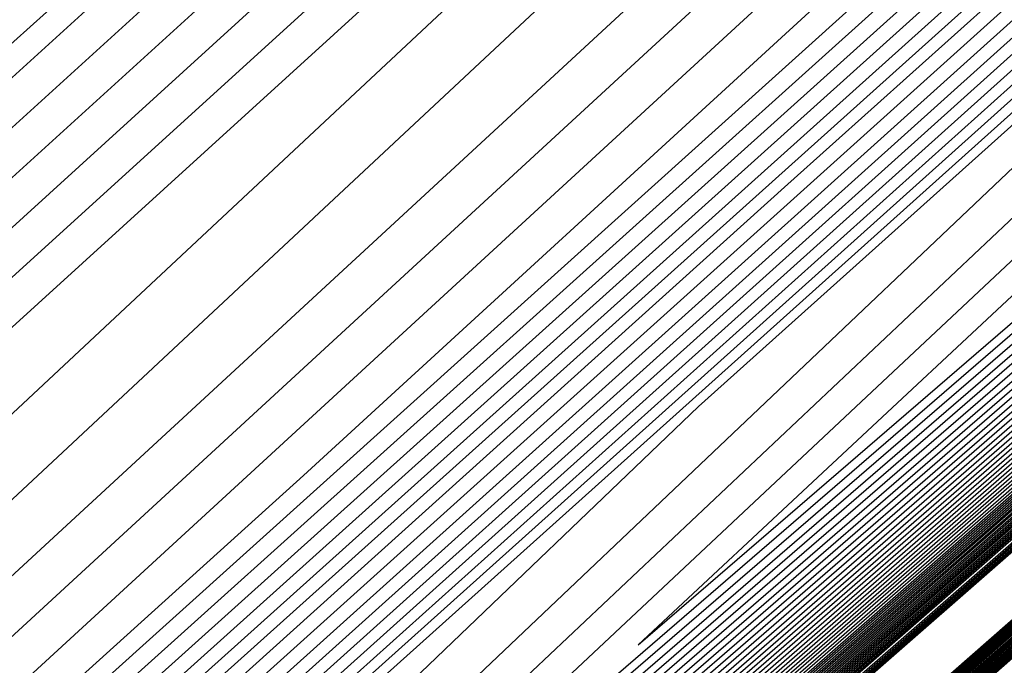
# Model space of a CAD drawing. Extents: x 3249832 to 3255657, y 13789405 to 13793316.
# Tile 740 of 1056: x 3253206.154 to 3253206.827, y 13791256.11 to 13791256.55. Entities that reach past the tile are written whole.
import ezdxf

# ---------------------------------------------------------------- set-up
doc = ezdxf.new("R2010")
doc.units = 0
doc.header["$LTSCALE"] = 100
doc.header["$MEASUREMENT"] = 0
for name, color, linetype in [('GRATIO_03231_CON', 1, 'CONTINUOUS'), ('GRATIO_0323_ICON', 1, 'CONTINUOUS'), ('TARGETS_EAST', 7, 'CONTINUOUS')]:
    doc.layers.add(name, color=color, linetype=linetype)

# ---------------------------------------------------------------- blocks, each defined once
blk = doc.blocks.new('Gratio_032316_contours')
at = {"layer": 'GRATIO_03231_CON', "color": 1, "linetype": 'Continuous', "flags": 128}
for points in [[(3253179.55027, 13791232.39503), (3253186.87441, 13791238.77001), (3253201.4775, 13791251.51898), (3253219.20823, 13791267.00714), (3253234.45763, 13791280.32933), (3253243.00028, 13791287.79153), (3253246.14511, 13791290.5444), (3253246.5846, 13791290.94974), (3253247.02187, 13791291.379), (3253250.20254, 13791294.24212), (3253258.88285, 13791301.95866), (3253274.44262, 13791315.73867), (3253292.7559, 13791331.95413), (3253308.32028, 13791345.76753)], [(3253180.16544, 13791232.93802), (3253187.28488, 13791239.13155), (3253201.72516, 13791251.73678), (3253219.33902, 13791267.12228), (3253234.51314, 13791280.37862), (3253243.01644, 13791287.80647), (3253246.14668, 13791290.54676), (3253246.58389, 13791290.95054), (3253247.01645, 13791291.37639), (3253250.16633, 13791294.21318), (3253258.7639, 13791301.85732), (3253274.17605, 13791315.50724), (3253292.31584, 13791331.56933), (3253307.73285, 13791345.25198)], [(3253180.78061, 13791233.481), (3253187.69534, 13791239.49309), (3253201.97282, 13791251.95458), (3253219.46981, 13791267.23741), (3253234.56866, 13791280.42791), (3253243.03259, 13791287.8214), (3253246.14825, 13791290.54912), (3253246.58317, 13791290.95133), (3253247.01103, 13791291.37378), (3253250.13013, 13791294.18424), (3253258.64495, 13791301.75599), (3253273.90947, 13791315.27582), (3253291.87577, 13791331.18453), (3253307.14542, 13791344.73643)], [(3253181.39578, 13791234.02399), (3253188.1058, 13791239.85463), (3253202.22048, 13791252.17237), (3253219.6006, 13791267.35254), (3253234.62418, 13791280.4772), (3253243.04874, 13791287.83633), (3253246.14982, 13791290.55149), (3253246.58246, 13791290.95213), (3253247.00561, 13791291.37117), (3253250.09393, 13791294.15529), (3253258.526, 13791301.65465), (3253273.6429, 13791315.0444), (3253291.4357, 13791330.79973), (3253306.55799, 13791344.22088)], [(3253182.62612, 13791235.10996), (3253188.92672, 13791240.5777), (3253202.71581, 13791252.60797), (3253219.86218, 13791267.58281), (3253234.73522, 13791280.57579), (3253243.08105, 13791287.8662), (3253246.15297, 13791290.55621), (3253246.58103, 13791290.95372), (3253246.99477, 13791291.36594), (3253250.02153, 13791294.09741), (3253258.2881, 13791301.45198), (3253273.10975, 13791314.58156), (3253290.55557, 13791330.03014), (3253305.38313, 13791343.18978)], [(3253183.24129, 13791235.65295), (3253189.33718, 13791240.93924), (3253202.96347, 13791252.82577), (3253219.99297, 13791267.69794), (3253234.79073, 13791280.62508), (3253243.0972, 13791287.88113), (3253246.15454, 13791290.55858), (3253246.58032, 13791290.95452), (3253246.98935, 13791291.36333), (3253249.98532, 13791294.06847), (3253258.16915, 13791301.35065), (3253272.84317, 13791314.35013), (3253290.11551, 13791329.64534), (3253304.7957, 13791342.67423)], [(3253189.74764, 13791241.30078), (3253203.21113, 13791253.04357), (3253220.12376, 13791267.81308), (3253234.84625, 13791280.67437), (3253243.11336, 13791287.89607), (3253246.15611, 13791290.56094), (3253246.57961, 13791290.95531), (3253246.98393, 13791291.36072), (3253249.94912, 13791294.03953), (3253258.05019, 13791301.24931), (3253272.5766, 13791314.11871), (3253289.67544, 13791329.26055), (3253304.20827, 13791342.15868)], [(3253190.1581, 13791241.66232), (3253203.45879, 13791253.26136), (3253220.25455, 13791267.92821), (3253234.90177, 13791280.72366), (3253243.12951, 13791287.911), (3253246.15768, 13791290.5633), (3253246.57889, 13791290.95611), (3253246.97851, 13791291.35811), (3253249.91292, 13791294.01058), (3253257.93124, 13791301.14798), (3253272.31002, 13791313.88729), (3253289.23538, 13791328.87575), (3253303.62084, 13791341.64313)], [(3253190.97902, 13791242.38539), (3253203.95411, 13791253.69696), (3253220.51613, 13791268.15847), (3253235.01281, 13791280.82224), (3253243.16182, 13791287.94087), (3253246.16082, 13791290.56803), (3253246.57747, 13791290.9577), (3253246.96767, 13791291.35288), (3253249.84051, 13791293.9527), (3253257.69334, 13791300.94531), (3253271.77687, 13791313.42445), (3253288.35525, 13791328.10615), (3253302.44598, 13791340.61203)], [(3253191.38948, 13791242.74693), (3253204.20177, 13791253.91476), (3253220.64692, 13791268.27361), (3253235.06832, 13791280.87154), (3253243.17797, 13791287.9558), (3253246.1624, 13791290.57039), (3253246.57675, 13791290.9585), (3253246.96225, 13791291.35027), (3253249.80431, 13791293.92376), (3253257.57439, 13791300.84397), (3253271.51029, 13791313.19303), (3253287.91518, 13791327.72135), (3253301.85855, 13791340.09648)], [(3253191.79994, 13791243.10847), (3253204.44943, 13791254.13256), (3253220.77772, 13791268.38874), (3253235.12384, 13791280.92083), (3253243.19412, 13791287.97073), (3253246.16397, 13791290.57276), (3253246.57604, 13791290.95929), (3253246.95683, 13791291.34766), (3253249.76811, 13791293.89481), (3253257.45544, 13791300.74264), (3253271.24372, 13791312.9616), (3253287.47511, 13791327.33655), (3253301.27112, 13791339.58093)], [(3253192.2104, 13791243.47001), (3253204.69709, 13791254.35035), (3253220.90851, 13791268.50387), (3253235.17936, 13791280.97012), (3253243.21028, 13791287.98567), (3253246.16554, 13791290.57512), (3253246.57533, 13791290.96009), (3253246.95142, 13791291.34505), (3253249.73191, 13791293.86587), (3253257.33649, 13791300.6413), (3253270.97714, 13791312.73018), (3253287.03505, 13791326.95176), (3253300.68369, 13791339.06538)], [(3253193.03132, 13791244.19308), (3253205.19242, 13791254.78595), (3253221.17009, 13791268.73414), (3253235.29039, 13791281.0687), (3253243.24258, 13791288.01553), (3253246.16868, 13791290.57985), (3253246.5739, 13791290.96168), (3253246.94058, 13791291.33982), (3253249.6595, 13791293.80799), (3253257.09858, 13791300.43863), (3253270.44399, 13791312.26734), (3253286.15492, 13791326.18216), (3253299.50883, 13791338.03428)], [(3253193.44178, 13791244.55462), (3253205.44008, 13791255.00375), (3253221.30088, 13791268.84927), (3253235.34591, 13791281.11799), (3253243.25874, 13791288.03047), (3253246.17025, 13791290.58221), (3253246.57319, 13791290.96248), (3253246.93516, 13791291.33721), (3253249.6233, 13791293.77904), (3253256.97963, 13791300.3373), (3253270.17741, 13791312.03592), (3253285.71485, 13791325.79737), (3253298.92139, 13791337.51873)], [(3253298.80742, 13791337.79716), (3253285.48914, 13791326.21094), (3253269.82603, 13791312.54576), (3253256.51484, 13791300.91844), (3253256.51484, 13791300.91844), (3253249.07744, 13791294.41826), (3253246.33616, 13791292.02439), (3253245.93848, 13791291.68845), (3253245.92446, 13791291.70292), (3253245.90472, 13791291.72362), (3253245.8825, 13791291.74721), (3253245.56164, 13791291.50512), (3253243.4484, 13791289.66779), (3253237.74963, 13791284.64041), (3253227.57028, 13791275.62249), (3253215.60764, 13791264.99074), (3253205.45708, 13791255.91616), (3253199.69949, 13791250.68018)], [(3253193.85224, 13791244.91616), (3253205.68774, 13791255.22155), (3253221.43167, 13791268.9644), (3253235.40143, 13791281.16728), (3253243.27489, 13791288.0454), (3253246.17182, 13791290.58457), (3253246.57247, 13791290.96327), (3253246.92974, 13791291.3346), (3253249.5871, 13791293.7501), (3253256.86068, 13791300.23596), (3253269.91084, 13791311.8045), (3253285.27479, 13791325.41257), (3253298.33396, 13791337.00318)], [(3253298.22127, 13791337.2785), (3253285.05159, 13791325.82153), (3253269.56337, 13791312.30864), (3253256.40107, 13791300.81058), (3253256.40107, 13791300.81058), (3253249.04736, 13791294.38206), (3253246.33767, 13791292.01371), (3253245.94565, 13791291.68012), (3253245.93311, 13791291.69298), (3253245.91465, 13791291.71232), (3253245.89306, 13791291.73529), (3253245.57879, 13791291.49971), (3253243.51305, 13791289.70627), (3253237.94468, 13791284.79639), (3253227.99977, 13791275.98755), (3253216.31321, 13791265.60168), (3253206.39709, 13791256.73676), (3253200.76501, 13791251.61507)], [(3253194.2627, 13791245.2777), (3253205.9354, 13791255.43934), (3253221.56246, 13791269.07954), (3253235.45695, 13791281.21658), (3253243.29104, 13791288.06033), (3253246.17339, 13791290.58694), (3253246.57176, 13791290.96407), (3253246.92432, 13791291.33198), (3253249.55089, 13791293.72116), (3253256.74173, 13791300.13463), (3253269.64426, 13791311.57307), (3253284.83472, 13791325.02777), (3253297.74653, 13791336.48763)], [(3253297.63511, 13791336.75984), (3253284.61405, 13791325.43211), (3253269.30072, 13791312.07152), (3253256.28731, 13791300.70272), (3253256.28731, 13791300.70272), (3253249.01729, 13791294.34586), (3253246.33918, 13791292.00303), (3253245.95282, 13791291.67179), (3253245.94176, 13791291.68304), (3253245.92458, 13791291.70103), (3253245.90361, 13791291.72336), (3253245.59595, 13791291.49429), (3253243.5777, 13791289.74475), (3253238.13974, 13791284.95236), (3253228.42926, 13791276.35261), (3253217.01877, 13791266.21261), (3253207.33709, 13791257.55737), (3253201.83053, 13791252.54996)], [(3253195.08362, 13791246.00077), (3253206.43072, 13791255.87494), (3253221.82404, 13791269.3098), (3253235.56798, 13791281.31516), (3253243.32335, 13791288.0902), (3253246.17654, 13791290.59166), (3253246.57033, 13791290.96566), (3253246.91348, 13791291.32676), (3253249.47849, 13791293.66327), (3253256.50383, 13791299.93196), (3253269.11111, 13791311.11023), (3253283.95459, 13791324.25817), (3253296.57167, 13791335.45653)], [(3253296.46279, 13791335.72253), (3253283.73895, 13791324.65329), (3253268.77541, 13791311.59727), (3253256.05979, 13791300.487), (3253256.05979, 13791300.487), (3253248.95714, 13791294.27347), (3253246.3422, 13791291.98168), (3253245.96716, 13791291.65513), (3253245.95906, 13791291.66315), (3253245.94444, 13791291.67844), (3253245.92473, 13791291.69951), (3253245.63026, 13791291.48345), (3253243.707, 13791289.82171), (3253238.52984, 13791285.2643), (3253229.28824, 13791277.08273), (3253218.4299, 13791267.43449), (3253209.21711, 13791259.19857), (3253203.96156, 13791254.41974), (3253201.17274, 13791251.80591)], [(3253195.49408, 13791246.36231), (3253206.67838, 13791256.09274), (3253221.95483, 13791269.42494), (3253235.6235, 13791281.36445), (3253243.3395, 13791288.10513), (3253246.17811, 13791290.59402), (3253246.56962, 13791290.96646), (3253246.90806, 13791291.32415), (3253249.44229, 13791293.63433), (3253256.38488, 13791299.83062), (3253268.84454, 13791310.87881), (3253283.51452, 13791323.87338), (3253295.98424, 13791334.94098)], [(3253295.87663, 13791335.20388), (3253283.3014, 13791324.26387), (3253268.51275, 13791311.36015), (3253255.94603, 13791300.37914), (3253255.94603, 13791300.37914), (3253248.92653, 13791294.23785), (3253246.33944, 13791291.97568), (3253245.95993, 13791291.66258), (3253245.67105, 13791291.45355), (3253243.78755, 13791289.84359), (3253238.73212, 13791285.41271), (3253229.71987, 13791277.44555), (3253219.13574, 13791268.04515), (3253210.15712, 13791260.01917), (3253205.02708, 13791255.35463), (3253202.25149, 13791252.75594), (3253199.40186, 13791250.10686)], [(3253195.90454, 13791246.72385), (3253206.92604, 13791256.31054), (3253222.08562, 13791269.54007), (3253235.67902, 13791281.41374), (3253243.35566, 13791288.12007), (3253246.17968, 13791290.59639), (3253246.56891, 13791290.96725), (3253246.90264, 13791291.32154), (3253249.40609, 13791293.60539), (3253256.26593, 13791299.72929), (3253268.57796, 13791310.64739), (3253283.07446, 13791323.48858), (3253295.39681, 13791334.42543)], [(3253295.29047, 13791334.68522), (3253282.86386, 13791323.87446), (3253268.2501, 13791311.12303), (3253255.83226, 13791300.27128), (3253255.83226, 13791300.27128), (3253248.89643, 13791294.20168), (3253246.34073, 13791291.96524), (3253245.96634, 13791291.65508), (3253245.68492, 13791291.45158), (3253243.85017, 13791289.8842), (3253238.92627, 13791285.56963), (3253230.14909, 13791277.81089), (3253219.84127, 13791268.65612), (3253211.09712, 13791260.83977), (3253206.0926, 13791256.28952), (3253203.33023, 13791253.70596), (3253200.39417, 13791250.98293)], [(3253196.31501, 13791247.08539), (3253207.1737, 13791256.52833), (3253222.21641, 13791269.6552), (3253235.73454, 13791281.46303), (3253243.37181, 13791288.135), (3253246.18125, 13791290.59875), (3253246.56819, 13791290.96805), (3253246.89722, 13791291.31892), (3253249.36988, 13791293.57645), (3253256.14697, 13791299.62795), (3253268.31138, 13791310.41597), (3253282.63439, 13791323.10378), (3253294.80938, 13791333.90988)], [(3253294.70431, 13791334.16656), (3253282.42631, 13791323.48505), (3253267.98745, 13791310.88591), (3253255.7185, 13791300.16342), (3253255.7185, 13791300.16342), (3253248.86632, 13791294.16552), (3253246.34201, 13791291.95481), (3253245.97275, 13791291.64758), (3253245.6988, 13791291.44962), (3253243.91279, 13791289.92481), (3253239.12041, 13791285.72655), (3253230.57831, 13791278.17623), (3253220.5468, 13791269.26709), (3253212.03713, 13791261.66037), (3253207.15812, 13791257.22441), (3253204.40898, 13791254.65598), (3253201.38649, 13791251.85899)], [(3253197.13593, 13791247.80846), (3253207.66903, 13791256.96393), (3253222.47799, 13791269.88547), (3253235.84557, 13791281.56162), (3253243.40412, 13791288.16487), (3253246.18439, 13791290.60348), (3253246.56677, 13791290.96964), (3253246.88638, 13791291.3137), (3253249.29748, 13791293.51856), (3253255.90907, 13791299.42528), (3253267.77823, 13791309.95312), (3253281.75426, 13791322.33419), (3253293.63452, 13791332.87878)], [(3253293.53199, 13791333.12925), (3253281.55121, 13791322.70622), (3253267.46214, 13791310.41166), (3253255.49098, 13791299.9477), (3253255.49098, 13791299.9477), (3253248.80612, 13791294.09318), (3253246.34458, 13791291.93395), (3253245.98558, 13791291.63258), (3253245.72656, 13791291.44569), (3253244.03802, 13791290.00603), (3253239.5087, 13791286.04039), (3253231.43675, 13791278.90691), (3253221.95787, 13791270.48904), (3253213.91715, 13791263.30158), (3253209.28916, 13791259.09418), (3253206.56647, 13791256.55602), (3253203.37112, 13791253.61112), (3253198.43501, 13791249.15506)], [(3253197.54639, 13791248.17), (3253207.91669, 13791257.18173), (3253222.60878, 13791270.0006), (3253235.90109, 13791281.61091), (3253243.42027, 13791288.1798), (3253246.18596, 13791290.60584), (3253246.56605, 13791290.97044), (3253246.88096, 13791291.31109), (3253249.26128, 13791293.48962), (3253255.79012, 13791299.32395), (3253267.51166, 13791309.7217), (3253281.31419, 13791321.94939), (3253293.04709, 13791332.36323), (3253299.24948, 13791337.92415)], [(3253299.21969, 13791338.01181), (3253292.94584, 13791332.61059), (3253281.11367, 13791322.3168), (3253267.19948, 13791310.17454), (3253255.37722, 13791299.83984), (3253255.37722, 13791299.83983), (3253248.77601, 13791294.05701), (3253246.34587, 13791291.92352), (3253245.99199, 13791291.62508), (3253245.74044, 13791291.44372), (3253244.10063, 13791290.04663), (3253239.70285, 13791286.19731), (3253231.86597, 13791279.27225), (3253222.6634, 13791271.10001), (3253214.85715, 13791264.12218), (3253210.35468, 13791260.02907), (3253207.64522, 13791257.50604), (3253204.36344, 13791254.48718), (3253199.25939, 13791249.88337)], [(3253197.95685, 13791248.53154), (3253208.16435, 13791257.39953), (3253222.73957, 13791270.11573), (3253235.95661, 13791281.6602), (3253243.43643, 13791288.19473), (3253246.18754, 13791290.6082), (3253246.56534, 13791290.97123), (3253246.87554, 13791291.30847), (3253249.22507, 13791293.46068), (3253255.67117, 13791299.22261), (3253267.24508, 13791309.49028), (3253280.87413, 13791321.56459), (3253292.45966, 13791331.84768), (3253298.58416, 13791337.33876)], [(3253298.55474, 13791337.42533), (3253292.35968, 13791332.09194), (3253280.67612, 13791321.92739), (3253266.93683, 13791309.93742), (3253255.26346, 13791299.73197), (3253255.26346, 13791299.73197), (3253248.74591, 13791294.02084), (3253246.34715, 13791291.91308), (3253245.99841, 13791291.61758), (3253245.75432, 13791291.44175), (3253244.16325, 13791290.08724), (3253239.89699, 13791286.35423), (3253232.29519, 13791279.63759), (3253223.36893, 13791271.71098), (3253215.79716, 13791264.94278), (3253211.4202, 13791260.96396), (3253208.72397, 13791258.45606), (3253205.35575, 13791255.36324), (3253200.08377, 13791250.61169)], [(3253198.36731, 13791248.89308), (3253208.41201, 13791257.61732), (3253222.87037, 13791270.23087), (3253236.01213, 13791281.70949), (3253243.45258, 13791288.20967), (3253246.18911, 13791290.61057), (3253246.56463, 13791290.97203), (3253246.87012, 13791291.30586), (3253249.18887, 13791293.43173), (3253255.55222, 13791299.12128), (3253266.9785, 13791309.25886), (3253280.43407, 13791321.17979), (3253291.87223, 13791331.33213), (3253297.91884, 13791336.75338)], [(3253297.8898, 13791336.83884), (3253291.77352, 13791331.57328), (3253280.23857, 13791321.53798), (3253266.67418, 13791309.70029), (3253255.14969, 13791299.62411), (3253255.14969, 13791299.62411), (3253248.71581, 13791293.98467), (3253246.34844, 13791291.90265), (3253246.00482, 13791291.61008), (3253245.7682, 13791291.43979), (3253244.22587, 13791290.12785), (3253240.09114, 13791286.51115), (3253232.72441, 13791280.00293), (3253224.07447, 13791272.32196), (3253216.73717, 13791265.76338), (3253212.48572, 13791261.89885), (3253209.80272, 13791259.40608), (3253206.34807, 13791256.23931), (3253200.90814, 13791251.34)], [(3253199.18823, 13791249.61615), (3253208.90733, 13791258.05292), (3253223.13195, 13791270.46113), (3253236.12316, 13791281.80807), (3253243.48489, 13791288.23953), (3253246.19225, 13791290.61529), (3253246.5632, 13791290.97362), (3253246.85928, 13791291.30064), (3253249.11647, 13791293.37385), (3253255.31432, 13791298.91861), (3253266.44535, 13791308.79601), (3253279.55394, 13791320.4102), (3253290.69737, 13791330.30103), (3253296.5882, 13791335.58261)], [(3253296.5599, 13791335.66587), (3253290.6012, 13791330.53597), (3253279.36346, 13791320.75917), (3253266.14871, 13791309.22624), (3253254.92163, 13791299.40902), (3253254.92163, 13791299.40903), (3253248.65441, 13791293.91375), (3253246.34916, 13791291.88397), (3253246.0155, 13791291.59761), (3253245.79411, 13791291.43804), (3253244.34991, 13791290.21048), (3253240.47889, 13791286.82562), (3253233.5827, 13791280.7338), (3253225.48551, 13791273.54393), (3253218.61718, 13791267.40458), (3253214.61676, 13791263.76863), (3253211.96021, 13791261.30613), (3253208.3327, 13791257.99143), (3253202.5569, 13791252.79662), (3253198.00539, 13791248.68464)], [(3253199.59869, 13791249.97769), (3253209.15499, 13791258.27072), (3253223.26274, 13791270.57626), (3253236.17868, 13791281.85736), (3253243.50104, 13791288.25447), (3253246.19382, 13791290.61766), (3253246.56249, 13791290.97442), (3253246.85386, 13791291.29803), (3253249.08026, 13791293.34491), (3253255.19536, 13791298.81727), (3253266.17878, 13791308.56459), (3253279.11387, 13791320.0254), (3253290.10994, 13791329.78548), (3253295.92288, 13791334.99723)], [(3253295.89496, 13791335.07939), (3253290.01504, 13791330.01731), (3253278.92589, 13791320.36978), (3253265.8859, 13791308.9893), (3253254.80734, 13791299.30179), (3253254.80734, 13791299.30179), (3253248.62314, 13791293.87896), (3253246.34863, 13791291.87568), (3253246.01981, 13791291.5926), (3253245.80618, 13791291.43822), (3253244.41135, 13791290.25247), (3253240.67251, 13791286.98316), (3253234.01176, 13791281.09932), (3253226.19103, 13791274.15492), (3253219.55719, 13791268.22518), (3253215.68228, 13791264.70352), (3253213.03896, 13791262.25615), (3253209.32502, 13791258.8675), (3253203.38128, 13791253.52494), (3253198.62056, 13791249.22763)], [(3253200.00915, 13791250.33923), (3253209.40265, 13791258.48852), (3253223.39353, 13791270.6914), (3253236.2342, 13791281.90666), (3253243.51719, 13791288.2694), (3253246.19539, 13791290.62002), (3253246.56177, 13791290.97521), (3253246.84844, 13791291.29541), (3253249.04406, 13791293.31596), (3253255.07641, 13791298.71594), (3253265.9122, 13791308.33317), (3253278.6738, 13791319.6406), (3253289.52251, 13791329.26993), (3253295.25756, 13791334.41184)], [(3253295.23001, 13791334.4929), (3253289.42888, 13791329.49866), (3253278.48833, 13791319.98039), (3253265.62309, 13791308.75236), (3253254.69306, 13791299.19455), (3253254.69306, 13791299.19455), (3253248.59186, 13791293.84417), (3253246.34811, 13791291.86739), (3253246.02412, 13791291.58759), (3253245.81824, 13791291.43839), (3253244.4728, 13791290.29446), (3253240.86613, 13791287.1407), (3253234.44083, 13791281.46484), (3253226.89654, 13791274.76592), (3253220.4972, 13791269.04579), (3253216.7478, 13791265.63841), (3253214.1177, 13791263.20617), (3253210.31733, 13791259.74356), (3253204.20565, 13791254.25325), (3253199.23573, 13791249.77062)], [(3253200.41961, 13791250.70077), (3253209.65031, 13791258.70631), (3253223.52432, 13791270.80653), (3253236.28972, 13791281.95595), (3253243.53335, 13791288.28434), (3253246.19696, 13791290.62238), (3253246.56106, 13791290.97601), (3253246.84302, 13791291.2928), (3253249.00786, 13791293.28702), (3253254.95746, 13791298.6146), (3253265.64563, 13791308.10175), (3253278.23374, 13791319.25581), (3253288.93508, 13791328.75438), (3253294.59224, 13791333.82646)], [(3253294.56507, 13791333.90642), (3253288.84272, 13791328.98), (3253278.05076, 13791319.591), (3253265.36028, 13791308.51542), (3253254.57877, 13791299.08731), (3253254.57877, 13791299.08731), (3253248.56059, 13791293.80939), (3253246.34758, 13791291.8591), (3253246.02843, 13791291.58257), (3253245.83031, 13791291.43857), (3253244.53425, 13791290.33645), (3253241.05975, 13791287.29824), (3253234.86989, 13791281.83037), (3253227.60205, 13791275.37691), (3253221.43721, 13791269.86639), (3253217.81332, 13791266.5733), (3253215.19645, 13791264.15619), (3253211.30965, 13791260.61962), (3253205.03003, 13791254.98156), (3253199.8509, 13791250.3136)], [(3253201.24053, 13791251.42384), (3253210.14563, 13791259.14191), (3253223.7859, 13791271.0368), (3253236.40075, 13791282.05453), (3253243.56565, 13791288.3142), (3253246.20011, 13791290.62711), (3253246.55963, 13791290.9776), (3253246.83219, 13791291.28758), (3253248.93546, 13791293.22914), (3253254.71956, 13791298.41193), (3253265.11248, 13791307.63891), (3253277.35361, 13791318.48621), (3253287.76022, 13791327.72328), (3253293.2616, 13791332.65569)], [(3253293.23517, 13791332.73345), (3253287.67041, 13791327.94269), (3253277.17563, 13791318.81222), (3253264.83466, 13791308.04155), (3253254.35019, 13791298.87283), (3253254.35019, 13791298.87283), (3253248.49805, 13791293.73981), (3253246.34653, 13791291.84252), (3253246.03705, 13791291.57255), (3253245.85444, 13791291.43892), (3253244.65714, 13791290.42044), (3253241.44699, 13791287.61333), (3253235.72802, 13791282.56142), (3253229.01308, 13791276.59891), (3253223.31722, 13791271.50759), (3253219.94436, 13791268.44307), (3253217.35394, 13791266.05623), (3253213.29428, 13791262.37175), (3253206.67878, 13791256.43818), (3253201.08124, 13791251.39958)], [(3253201.65099, 13791251.78538), (3253210.3933, 13791259.35971), (3253223.91669, 13791271.15193), (3253236.45627, 13791282.10382), (3253243.58181, 13791288.32914), (3253246.20168, 13791290.62947), (3253246.55892, 13791290.9784), (3253246.82677, 13791291.28496), (3253248.89925, 13791293.20019), (3253254.60061, 13791298.3106), (3253264.8459, 13791307.40749), (3253276.91354, 13791318.10141), (3253287.17279, 13791327.20773)], [(3253287.08425, 13791327.42403), (3253276.73806, 13791318.42283), (3253264.57185, 13791307.80461), (3253254.2359, 13791298.76559), (3253254.2359, 13791298.76559), (3253248.46678, 13791293.70503), (3253246.346, 13791291.83423), (3253246.04136, 13791291.56753), (3253245.86651, 13791291.4391), (3253244.71859, 13791290.46243), (3253241.64061, 13791287.77087), (3253236.15708, 13791282.92694), (3253229.71859, 13791277.2099), (3253224.25723, 13791272.32819), (3253221.00988, 13791269.37796), (3253218.43269, 13791267.00625), (3253214.2866, 13791263.24781), (3253207.50316, 13791257.1665), (3253201.69641, 13791251.94257)], [(3253215.27891, 13791264.12388), (3253208.32754, 13791257.89481), (3253202.31158, 13791252.48555), (3253202.06145, 13791252.14692), (3253210.64096, 13791259.57751), (3253224.04748, 13791271.26706)], [(3253216.27123, 13791264.99994), (3253209.15191, 13791258.62312), (3253202.92675, 13791253.02854), (3253202.47191, 13791252.50846), (3253210.88862, 13791259.7953), (3253224.17827, 13791271.38219)], [(3253218.25586, 13791266.75207), (3253210.80067, 13791260.07975), (3253204.15709, 13791254.11451), (3253203.29283, 13791253.23153), (3253211.38394, 13791260.2309), (3253224.43985, 13791271.61246)], [(3253219.24818, 13791267.62813), (3253211.62504, 13791260.80806), (3253204.77226, 13791254.6575), (3253203.70329, 13791253.59307), (3253211.6316, 13791260.4487), (3253224.57064, 13791271.72759)], [(3253220.24049, 13791268.50419), (3253212.44942, 13791261.53637), (3253205.38743, 13791255.20049), (3253204.11375, 13791253.95461), (3253211.87926, 13791260.6665), (3253224.70143, 13791271.84272)], [(3253221.23281, 13791269.38026), (3253213.2738, 13791262.26468), (3253206.0026, 13791255.74348), (3253204.52421, 13791254.31615), (3253212.12692, 13791260.88429), (3253224.83222, 13791271.95786)], [(3253223.21744, 13791271.13238), (3253214.92255, 13791263.72131), (3253207.23294, 13791256.82945), (3253205.34514, 13791255.03922), (3253212.62225, 13791261.31989), (3253225.0938, 13791272.18812)], [(3253215.74693, 13791264.44962), (3253207.84811, 13791257.37244), (3253205.7556, 13791255.40076), (3253212.86991, 13791261.53769), (3253225.22459, 13791272.30326)], [(3253216.57131, 13791265.17793), (3253208.46329, 13791257.91542), (3253206.16606, 13791255.7623), (3253213.11757, 13791261.75549), (3253225.35538, 13791272.41839)], [(3253217.39568, 13791265.90624), (3253209.07846, 13791258.45841), (3253206.57652, 13791256.12384), (3253213.36523, 13791261.97329), (3253225.48617, 13791272.53352)]]:
    blk.add_lwpolyline(points, dxfattribs=at)
at = {"layer": 'GRATIO_03231_CON', "color": 5, "linetype": 'Continuous', "flags": 128}
for points in [[(3253178.31993, 13791231.30905), (3253186.05349, 13791238.04694), (3253200.98218, 13791251.08338), (3253218.94665, 13791266.77688), (3253234.34659, 13791280.23075), (3253242.96798, 13791287.76167), (3253246.14197, 13791290.53967), (3253246.58603, 13791290.94815), (3253247.02107, 13791291.37394), (3253250.18182, 13791294.2177), (3253258.80647, 13791301.88356), (3253274.26937, 13791315.56557), (3253292.48955, 13791331.61762), (3253308.02221, 13791345.18354)], [(3253177.70476, 13791230.76607), (3253185.64303, 13791237.6854), (3253200.73452, 13791250.86558), (3253218.81586, 13791266.66175), (3253234.29107, 13791280.18146), (3253242.95182, 13791287.74673), (3253246.1404, 13791290.53731), (3253246.58674, 13791290.94735), (3253247.01436, 13791291.36584), (3253250.12102, 13791294.16091), (3253258.59804, 13791301.69555), (3253273.79626, 13791315.14336), (3253291.70456, 13791330.92064), (3253306.97134, 13791344.25434)], [(3253177.08958, 13791230.22308), (3253185.23257, 13791237.32386), (3253200.48686, 13791250.64779), (3253218.68507, 13791266.54661), (3253234.23556, 13791280.13216), (3253242.93567, 13791287.7318), (3253246.13883, 13791290.53495), (3253246.58745, 13791290.94656), (3253247.00766, 13791291.35773), (3253250.06022, 13791294.10413), (3253258.38961, 13791301.50754), (3253273.32314, 13791314.72115), (3253290.91956, 13791330.22366), (3253305.92046, 13791343.32515)], [(3253176.47441, 13791229.68009), (3253184.82211, 13791236.96232), (3253200.23919, 13791250.42999), (3253218.55428, 13791266.43148), (3253234.18004, 13791280.08287), (3253242.91952, 13791287.71687), (3253246.13725, 13791290.53258), (3253246.58817, 13791290.94576), (3253247.00095, 13791291.34963), (3253249.99942, 13791294.04734), (3253258.18118, 13791301.31953), (3253272.85003, 13791314.29894), (3253290.13456, 13791329.52668), (3253304.86958, 13791342.39595)], [(3253175.24407, 13791228.59412), (3253184.00119, 13791236.23925), (3253199.74387, 13791249.99439), (3253218.2927, 13791266.20121), (3253234.069, 13791279.98429), (3253242.88721, 13791287.687), (3253246.13411, 13791290.52786), (3253246.58959, 13791290.94417), (3253246.98754, 13791291.33342), (3253249.87782, 13791293.93376), (3253257.76432, 13791300.94351), (3253271.9038, 13791313.45451), (3253288.56457, 13791328.13272), (3253302.76783, 13791340.53756)], [(3253196.57706, 13791247.03615), (3253203.47105, 13791253.1938), (3253218.75951, 13791266.60126), (3253234.06971, 13791279.98413), (3253242.88772, 13791287.68662), (3253246.13462, 13791290.52731), (3253246.59031, 13791290.94338), (3253246.98083, 13791291.32532), (3253249.81702, 13791293.87697), (3253257.55589, 13791300.7555), (3253271.43068, 13791313.0323), (3253287.77957, 13791327.43574), (3253301.71695, 13791339.60837)], [(3253196.71057, 13791247.15254), (3253203.58621, 13791253.29381), (3253218.83398, 13791266.66558), (3253234.10345, 13791280.01283), (3253242.89801, 13791287.6948), (3253246.13636, 13791290.52784), (3253246.59102, 13791290.94258), (3253246.97413, 13791291.31721), (3253249.75622, 13791293.82018), (3253257.34746, 13791300.56749), (3253270.95757, 13791312.61009), (3253286.99457, 13791326.73875), (3253300.66608, 13791338.67918)], [(3253196.84408, 13791247.26894), (3253203.70137, 13791253.39382), (3253218.90845, 13791266.7299), (3253234.13718, 13791280.04153), (3253242.9083, 13791287.70297), (3253246.13809, 13791290.52836), (3253246.59174, 13791290.94178), (3253246.96742, 13791291.30911), (3253249.69542, 13791293.76339), (3253257.13903, 13791300.37948), (3253270.48445, 13791312.18788), (3253286.20957, 13791326.04177), (3253299.6152, 13791337.74998)], [(3253197.11109, 13791247.50174), (3253203.93169, 13791253.59384), (3253219.0574, 13791266.85855), (3253234.20465, 13791280.09892), (3253242.92888, 13791287.71932), (3253246.14156, 13791290.52941), (3253246.59316, 13791290.94019), (3253246.95401, 13791291.2929), (3253249.57383, 13791293.64981), (3253256.72217, 13791300.00346), (3253269.53822, 13791311.34346), (3253284.63958, 13791324.64781), (3253297.51345, 13791335.89159)], [(3253197.2446, 13791247.61813), (3253204.04685, 13791253.69384), (3253219.13187, 13791266.92287), (3253234.23839, 13791280.12762), (3253242.93918, 13791287.72749), (3253246.1433, 13791290.52994), (3253246.59388, 13791290.9394), (3253246.9473, 13791291.28479), (3253249.51303, 13791293.59302), (3253256.51374, 13791299.81545), (3253269.06511, 13791310.92125), (3253283.85458, 13791323.95083), (3253296.46257, 13791334.9624)], [(3253197.37811, 13791247.73453), (3253204.16201, 13791253.79385), (3253219.20635, 13791266.98719), (3253234.27212, 13791280.15631), (3253242.94947, 13791287.73567), (3253246.14503, 13791290.53046), (3253246.59459, 13791290.9386), (3253246.9406, 13791291.27669), (3253249.45223, 13791293.53623), (3253256.30531, 13791299.62744), (3253268.59199, 13791310.49904), (3253283.06958, 13791323.25385), (3253295.41169, 13791334.0332)], [(3253197.51162, 13791247.85093), (3253204.27717, 13791253.89386), (3253219.28082, 13791267.05151), (3253234.30586, 13791280.18501), (3253242.95976, 13791287.74384), (3253246.14676, 13791290.53099), (3253246.5953, 13791290.9378), (3253246.93389, 13791291.26859), (3253249.39143, 13791293.47944), (3253256.09688, 13791299.43942), (3253268.11888, 13791310.07683), (3253282.28459, 13791322.55687), (3253294.36082, 13791333.10401)], [(3253197.77863, 13791248.08372), (3253204.50749, 13791254.09388), (3253219.42977, 13791267.18016), (3253234.37333, 13791280.2424), (3253242.98034, 13791287.76019), (3253246.15023, 13791290.53204), (3253246.59673, 13791290.93621), (3253246.92048, 13791291.25238), (3253249.26983, 13791293.36586), (3253255.68002, 13791299.0634), (3253267.17265, 13791309.2324), (3253280.71459, 13791321.16291), (3253292.25906, 13791331.24562), (3253298.86322, 13791336.86351)], [(3253197.91214, 13791248.20012), (3253204.62265, 13791254.19388), (3253219.50424, 13791267.24448), (3253234.40706, 13791280.2711), (3253242.99064, 13791287.76837), (3253246.15197, 13791290.53257), (3253246.59744, 13791290.93542), (3253246.91378, 13791291.24427), (3253249.20903, 13791293.30907), (3253255.47159, 13791298.87539), (3253266.69953, 13791308.81019), (3253279.9296, 13791320.46593), (3253291.20819, 13791330.31643), (3253297.66843, 13791335.81202)], [(3253198.04565, 13791248.31651), (3253204.73781, 13791254.29389), (3253219.57872, 13791267.3088), (3253234.4408, 13791280.2998), (3253243.00093, 13791287.77654), (3253246.1537, 13791290.53309), (3253246.59816, 13791290.93462), (3253246.90707, 13791291.23617), (3253249.14823, 13791293.25228), (3253255.26316, 13791298.68738), (3253266.22642, 13791308.38798), (3253279.1446, 13791319.76895), (3253290.15731, 13791329.38723), (3253296.47364, 13791334.76054)], [(3253198.17916, 13791248.43291), (3253204.85297, 13791254.3939), (3253219.65319, 13791267.37312), (3253234.47453, 13791280.32849), (3253243.01122, 13791287.78471), (3253246.15544, 13791290.53362), (3253246.59887, 13791290.93382), (3253246.90036, 13791291.22806), (3253249.08743, 13791293.19549), (3253255.05473, 13791298.49937), (3253265.7533, 13791307.96577), (3253278.3596, 13791319.07197), (3253289.10643, 13791328.45804), (3253295.27885, 13791333.70905)], [(3253198.44617, 13791248.6657), (3253205.08329, 13791254.59392), (3253219.80214, 13791267.50177), (3253234.542, 13791280.38589), (3253243.0318, 13791287.80106), (3253246.15891, 13791290.53467), (3253246.6003, 13791290.93223), (3253246.88695, 13791291.21186), (3253248.96583, 13791293.08191), (3253254.63787, 13791298.12335), (3253264.80707, 13791307.12135), (3253276.7896, 13791317.678), (3253287.00468, 13791326.59965), (3253292.88927, 13791331.60608), (3253295.95133, 13791334.07094)], [(3253198.57968, 13791248.7821), (3253205.19845, 13791254.69392), (3253219.87661, 13791267.56609), (3253234.57574, 13791280.41459), (3253243.04209, 13791287.80924), (3253246.16064, 13791290.53519), (3253246.60101, 13791290.93144), (3253246.88025, 13791291.20375), (3253248.90503, 13791293.02512), (3253254.42944, 13791297.93534), (3253264.33396, 13791306.69914), (3253276.00461, 13791316.98102), (3253285.9538, 13791325.67045), (3253291.69448, 13791330.55459), (3253294.7416, 13791333.01142)], [(3253198.71319, 13791248.8985), (3253205.31361, 13791254.79393), (3253219.95108, 13791267.63041), (3253234.60947, 13791280.44328), (3253243.05239, 13791287.81741), (3253246.16237, 13791290.53572), (3253246.60172, 13791290.93064), (3253246.87354, 13791291.19565), (3253248.84423, 13791292.96834), (3253254.22101, 13791297.74733), (3253263.86084, 13791306.27693), (3253275.21961, 13791316.28404), (3253284.90293, 13791324.74126), (3253290.49969, 13791329.50311), (3253293.53187, 13791331.9519)], [(3253198.8467, 13791249.0149), (3253205.42877, 13791254.89394), (3253220.02556, 13791267.69473), (3253234.64321, 13791280.47198), (3253243.06268, 13791287.82558), (3253246.16411, 13791290.53624), (3253246.60244, 13791290.92984), (3253246.86684, 13791291.18754), (3253248.78343, 13791292.91155), (3253254.01258, 13791297.55932), (3253263.38773, 13791305.85472), (3253274.43461, 13791315.58706), (3253283.85205, 13791323.81207), (3253289.3049, 13791328.45162), (3253292.32214, 13791330.89237), (3253295.39879, 13791333.38715)], [(3253199.11371, 13791249.24769), (3253205.65909, 13791255.09396), (3253220.17451, 13791267.82338), (3253234.71068, 13791280.52937), (3253243.08326, 13791287.84193), (3253246.16758, 13791290.53729), (3253246.60386, 13791290.92825), (3253246.85342, 13791291.17133), (3253248.66183, 13791292.79797), (3253253.59572, 13791297.1833), (3253262.4415, 13791305.01029), (3253272.86462, 13791314.1931), (3253281.7503, 13791321.95368), (3253286.91532, 13791326.34865), (3253289.90268, 13791328.77333), (3253293.18693, 13791331.45768)], [(3253199.24722, 13791249.36409), (3253205.77425, 13791255.19397), (3253220.24898, 13791267.8877), (3253234.74441, 13791280.55807), (3253243.09355, 13791287.85011), (3253246.16931, 13791290.53782), (3253246.60458, 13791290.92746), (3253246.84672, 13791291.16323), (3253248.60103, 13791292.74118), (3253253.38729, 13791296.99529), (3253261.96839, 13791304.58808), (3253272.07962, 13791313.49612), (3253280.69942, 13791321.02448), (3253285.72053, 13791325.29717), (3253288.69295, 13791327.71381), (3253292.081, 13791330.49295), (3253297.61917, 13791335.1971)], [(3253199.38073, 13791249.48048), (3253205.88941, 13791255.29397), (3253220.32345, 13791267.95202), (3253234.77815, 13791280.58677), (3253243.10385, 13791287.85828), (3253246.17105, 13791290.53834), (3253246.60529, 13791290.92666), (3253246.84001, 13791291.15513), (3253248.54023, 13791292.68439), (3253253.17886, 13791296.80728), (3253261.49527, 13791304.16587), (3253271.29462, 13791312.79914), (3253279.64854, 13791320.09529), (3253284.52574, 13791324.24568), (3253287.48322, 13791326.65429), (3253290.97507, 13791329.52822), (3253296.71525, 13791334.41022)], [(3253199.51424, 13791249.59688), (3253206.00457, 13791255.39398), (3253220.39793, 13791268.01634), (3253234.81188, 13791280.61546), (3253243.11414, 13791287.86646), (3253246.17278, 13791290.53887), (3253246.606, 13791290.92586), (3253246.83331, 13791291.14702), (3253248.47943, 13791292.6276), (3253252.97044, 13791296.61927), (3253261.02215, 13791303.74366), (3253270.50962, 13791312.10216), (3253278.59767, 13791319.16609), (3253283.33095, 13791323.1942), (3253286.27349, 13791325.59476), (3253289.86914, 13791328.56348), (3253295.81132, 13791333.62334)], [(3253199.78125, 13791249.82967), (3253206.23489, 13791255.594), (3253220.54687, 13791268.14499), (3253234.87935, 13791280.67286), (3253243.13472, 13791287.8828), (3253246.17625, 13791290.53992), (3253246.60743, 13791290.92427), (3253246.8199, 13791291.13081), (3253248.35784, 13791292.51402), (3253252.55358, 13791296.24325), (3253260.07593, 13791302.89924), (3253268.93963, 13791310.70819), (3253276.49591, 13791317.3077), (3253280.94137, 13791321.09123), (3253283.85403, 13791323.47572), (3253287.65728, 13791326.63402), (3253294.00347, 13791332.04958)], [(3253199.91476, 13791249.94607), (3253206.35005, 13791255.69401), (3253220.62135, 13791268.20931), (3253234.91309, 13791280.70156), (3253243.14501, 13791287.89098), (3253246.17798, 13791290.54045), (3253246.60814, 13791290.92348), (3253246.81319, 13791291.12271), (3253248.29704, 13791292.45723), (3253252.34515, 13791296.05524), (3253259.60281, 13791302.47703), (3253268.15463, 13791310.01121), (3253275.44504, 13791316.37851), (3253279.74658, 13791320.03974), (3253282.6443, 13791322.4162), (3253286.55135, 13791325.66929), (3253293.09954, 13791331.2627), (3253300.79521, 13791337.86923)], [(3253200.04827, 13791250.06247), (3253206.46521, 13791255.79401), (3253220.69582, 13791268.27363), (3253234.94682, 13791280.73025), (3253243.15531, 13791287.89915), (3253246.17972, 13791290.54097), (3253246.60886, 13791290.92268), (3253246.80649, 13791291.1146), (3253248.23624, 13791292.40044), (3253252.13672, 13791295.86723), (3253259.1297, 13791302.05482), (3253267.36963, 13791309.31423), (3253274.39416, 13791315.44932), (3253278.55179, 13791318.98826), (3253281.43456, 13791321.35667), (3253285.44542, 13791324.70455), (3253292.19561, 13791330.47582), (3253300.12972, 13791337.29016)], [(3253200.18178, 13791250.17887), (3253206.58037, 13791255.89402), (3253220.77029, 13791268.33795), (3253234.98056, 13791280.75895), (3253243.1656, 13791287.90733), (3253246.18145, 13791290.5415), (3253246.60957, 13791290.92188), (3253246.79978, 13791291.1065), (3253248.17544, 13791292.34365), (3253251.92829, 13791295.67922), (3253258.65658, 13791301.63261), (3253266.58464, 13791308.61725), (3253273.34328, 13791314.52012), (3253277.357, 13791317.93677), (3253280.22483, 13791320.29715), (3253284.33949, 13791323.73982), (3253291.29169, 13791329.68894), (3253299.46423, 13791336.71108)]]:
    blk.add_lwpolyline(points, dxfattribs=at)
at = {"layer": 'GRATIO_0323_ICON', "color": 7, "linetype": 'Continuous', "flags": 128}
for points in [[(3253175.85924, 13791229.13711), (3253184.41165, 13791236.60078), (3253199.99153, 13791250.21219), (3253218.42349, 13791266.31635), (3253234.12452, 13791280.03358), (3253242.90336, 13791287.70193), (3253246.13568, 13791290.53022), (3253246.58888, 13791290.94497), (3253246.99424, 13791291.34152), (3253249.93862, 13791293.99055), (3253257.97275, 13791301.13152), (3253272.37691, 13791313.87673), (3253289.34956, 13791328.8297), (3253303.81871, 13791341.46676)], [(3253182.01095, 13791234.56698), (3253188.51626, 13791240.21616), (3253202.46814, 13791252.39017), (3253219.73139, 13791267.46768), (3253234.6797, 13791280.5265), (3253243.0649, 13791287.85127), (3253246.1514, 13791290.55385), (3253246.58175, 13791290.95293), (3253247.00019, 13791291.36856), (3253250.05773, 13791294.12635), (3253258.40705, 13791301.55332), (3253273.37632, 13791314.81298), (3253290.99564, 13791330.41494), (3253305.97056, 13791343.70533)], [(3253196.97758, 13791247.38534), (3253203.81653, 13791253.49383), (3253218.98293, 13791266.79423), (3253234.17092, 13791280.07022), (3253242.91859, 13791287.71115), (3253246.13983, 13791290.52889), (3253246.59245, 13791290.94099), (3253246.96072, 13791291.301), (3253249.63462, 13791293.7066), (3253256.9306, 13791300.19147), (3253270.01134, 13791311.76567), (3253285.42458, 13791325.34479), (3253298.56432, 13791336.82079)], [(3253197.64512, 13791247.96732), (3253204.39233, 13791253.99387), (3253219.3553, 13791267.11584), (3253234.33959, 13791280.21371), (3253242.97005, 13791287.75202), (3253246.1485, 13791290.53152), (3253246.59602, 13791290.93701), (3253246.92719, 13791291.26048), (3253249.33063, 13791293.42265), (3253255.88845, 13791299.25141), (3253267.64576, 13791309.65462), (3253281.49959, 13791321.85989), (3253293.30994, 13791332.17482)], [(3253198.31266, 13791248.54931), (3253204.96813, 13791254.49391), (3253219.72766, 13791267.43745), (3253234.50827, 13791280.35719), (3253243.02151, 13791287.79289), (3253246.15717, 13791290.53414), (3253246.59958, 13791290.93303), (3253246.89366, 13791291.21996), (3253249.02663, 13791293.1387), (3253254.8463, 13791298.31136), (3253265.28019, 13791307.54356), (3253277.5746, 13791318.37498), (3253288.05556, 13791327.52884), (3253294.08406, 13791332.65756)], [(3253190.56856, 13791242.02386), (3253203.70645, 13791253.47916), (3253220.38534, 13791268.04334), (3253234.95729, 13791280.77295), (3253243.14566, 13791287.92593), (3253246.15925, 13791290.56567), (3253246.57818, 13791290.95691), (3253246.97309, 13791291.35549), (3253249.87672, 13791293.98164), (3253257.81229, 13791301.04664), (3253272.04344, 13791313.65587), (3253288.79531, 13791328.49095), (3253303.03341, 13791341.12758)], [(3253198.9802, 13791249.13129), (3253205.54393, 13791254.99395), (3253220.10003, 13791267.75905), (3253234.67694, 13791280.50068), (3253243.07297, 13791287.83376), (3253246.16584, 13791290.53677), (3253246.60315, 13791290.92905), (3253246.86013, 13791291.17944), (3253248.72263, 13791292.85476), (3253253.80415, 13791297.37131), (3253262.91461, 13791305.43251), (3253273.64961, 13791314.89008), (3253282.80117, 13791322.88287), (3253288.11011, 13791327.40014), (3253291.11241, 13791329.83285), (3253294.29286, 13791332.42241)], [(3253199.64774, 13791249.71328), (3253206.11974, 13791255.49399), (3253220.4724, 13791268.08067), (3253234.84562, 13791280.64416), (3253243.12443, 13791287.87463), (3253246.17452, 13791290.53939), (3253246.60672, 13791290.92507), (3253246.8266, 13791291.13892), (3253248.41864, 13791292.57081), (3253252.76201, 13791296.43126), (3253260.54904, 13791303.32145), (3253269.72463, 13791311.40518), (3253277.54679, 13791318.2369), (3253282.13616, 13791322.14271), (3253285.06376, 13791324.53524), (3253288.76321, 13791327.59875), (3253294.90739, 13791332.83646)], [(3253192.62086, 13791243.83154), (3253204.94475, 13791254.56815), (3253221.0393, 13791268.61901), (3253235.23488, 13791281.01941), (3253243.22643, 13791288.0006), (3253246.16711, 13791290.57748), (3253246.57461, 13791290.96089), (3253246.946, 13791291.34243), (3253249.6957, 13791293.83693), (3253257.21754, 13791300.53997), (3253270.71056, 13791312.49876), (3253286.59498, 13791326.56696), (3253300.09626, 13791338.54983)], [(3253194.67316, 13791245.63924), (3253206.18306, 13791255.65714), (3253221.69325, 13791269.19467), (3253235.51247, 13791281.26587), (3253243.3072, 13791288.07527), (3253246.17497, 13791290.5893), (3253246.57105, 13791290.96487), (3253246.9189, 13791291.32937), (3253249.51469, 13791293.69222), (3253256.62278, 13791300.03329), (3253269.37769, 13791311.34165), (3253284.39466, 13791324.64297), (3253297.1591, 13791335.97208)], [(3253297.04895, 13791336.24119), (3253284.1765, 13791325.0427), (3253269.03806, 13791311.8344), (3253256.17355, 13791300.59486), (3253256.17355, 13791300.59486), (3253248.98721, 13791294.30967), (3253246.34069, 13791291.99235), (3253245.95999, 13791291.66346), (3253245.95041, 13791291.6731), (3253245.93451, 13791291.68974), (3253245.91417, 13791291.71143), (3253245.6131, 13791291.48887), (3253243.64235, 13791289.78323), (3253238.33479, 13791285.10833), (3253228.85875, 13791276.71767), (3253217.72434, 13791266.82355), (3253208.2771, 13791258.37797), (3253202.89605, 13791253.48485), (3253200.09399, 13791250.85589)], [(3253196.72547, 13791247.44693), (3253207.42136, 13791256.74613), (3253222.3472, 13791269.77033), (3253235.79006, 13791281.51232), (3253243.38797, 13791288.14993), (3253246.18282, 13791290.60111), (3253246.56748, 13791290.96885), (3253246.8918, 13791291.31631), (3253249.33368, 13791293.5475), (3253256.02802, 13791299.52662), (3253268.04481, 13791310.18454), (3253282.19433, 13791322.71898), (3253294.22195, 13791333.39433)], [(3253294.11815, 13791333.64791), (3253281.98876, 13791323.09563), (3253267.72479, 13791310.64878), (3253255.60474, 13791300.05556), (3253255.60474, 13791300.05556), (3253248.83622, 13791294.12935), (3253246.3433, 13791291.94438), (3253245.97917, 13791291.64008), (3253245.71268, 13791291.44765), (3253243.9754, 13791289.96542), (3253239.31456, 13791285.88347), (3253231.00753, 13791278.54157), (3253221.25234, 13791269.87807), (3253212.97714, 13791262.48097), (3253208.22364, 13791258.15929), (3253205.48773, 13791255.606), (3253202.3788, 13791252.73505), (3253197.61064, 13791248.42675)], [(3253198.77777, 13791249.25461), (3253208.65967, 13791257.83512), (3253223.00116, 13791270.346), (3253236.06765, 13791281.75878), (3253243.46873, 13791288.2246), (3253246.19068, 13791290.61293), (3253246.56391, 13791290.97283), (3253246.8647, 13791291.30325), (3253249.15267, 13791293.40279), (3253255.43327, 13791299.01994), (3253266.71193, 13791309.02744), (3253279.994, 13791320.795), (3253291.2848, 13791330.81658), (3253297.25352, 13791336.168)], [(3253297.22485, 13791336.25236), (3253291.18736, 13791331.05463), (3253279.80103, 13791321.14857), (3253266.41152, 13791309.46318), (3253255.03592, 13791299.51627), (3253255.03592, 13791299.51627), (3253248.68568, 13791293.94854), (3253246.34968, 13791291.89227), (3253246.01119, 13791291.60264), (3253245.78203, 13791291.43788), (3253244.28846, 13791290.1685), (3253240.28527, 13791286.66808), (3253233.15363, 13791280.36827), (3253224.78, 13791272.93293), (3253217.67718, 13791266.58398), (3253213.55124, 13791262.83374), (3253210.88146, 13791260.35611), (3253207.34038, 13791257.11537), (3253201.73252, 13791252.06831)], [(3253200.83007, 13791251.06231), (3253209.89797, 13791258.92411), (3253223.65511, 13791270.92166), (3253236.34523, 13791282.00524), (3253243.5495, 13791288.29927), (3253246.19853, 13791290.62475), (3253246.56034, 13791290.9768), (3253246.83761, 13791291.29019), (3253248.97166, 13791293.25808), (3253254.83851, 13791298.51327), (3253265.37905, 13791307.87033), (3253277.79367, 13791318.87101), (3253288.34765, 13791328.23883), (3253293.92692, 13791333.24107)], [(3253293.90012, 13791333.31993), (3253288.25656, 13791328.46134), (3253277.61319, 13791319.20161), (3253265.09747, 13791308.27849), (3253254.46448, 13791298.98007), (3253254.46448, 13791298.98007), (3253248.52932, 13791293.7746), (3253246.34705, 13791291.85081), (3253246.03274, 13791291.57756), (3253245.84238, 13791291.43874), (3253244.5957, 13791290.37845), (3253241.25337, 13791287.45579), (3253235.29895, 13791282.19589), (3253228.30757, 13791275.98791), (3253222.37721, 13791270.68699), (3253218.87884, 13791267.50819), (3253216.2752, 13791265.10621), (3253212.30196, 13791261.49569), (3253205.85441, 13791255.70987), (3253200.46607, 13791250.85659)], [(3253217.26355, 13791265.876), (3253209.97629, 13791259.35143), (3253203.54192, 13791253.57153), (3253202.88237, 13791252.87), (3253211.13628, 13791260.0131), (3253224.30906, 13791271.49733)], [(3253222.22513, 13791270.25632), (3253214.09818, 13791262.993), (3253206.61777, 13791256.28646), (3253204.93468, 13791254.67769), (3253212.37458, 13791261.10209), (3253224.96301, 13791272.07299)]]:
    blk.add_lwpolyline(points, dxfattribs=at)

msp = doc.modelspace()

# ---------------------------------------------------------------- block references
at = {"layer": 'TARGETS_EAST'}
msp.add_blockref('Gratio_032316_contours', (0, 0), dxfattribs=at)

doc.saveas('drawing.dxf')
